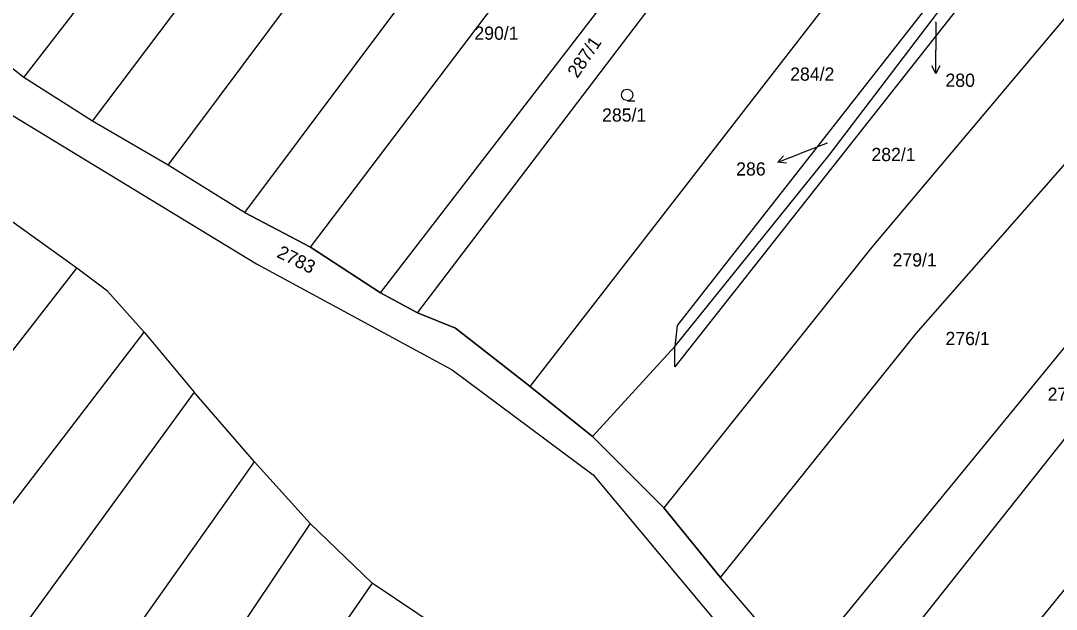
# Model space of a CAD drawing. Extents: x -580630 to -576196, y -1189024 to -1183567.
# Drawn here: x -579205 to -579071.8, y -1185704.7 to -1185628.9 of the extents above; entities that cross this region are included whole.
import ezdxf

# ---------------------------------------------------------------- set-up
doc = ezdxf.new("R2010")
doc.units = 0
for name, color, linetype in [('Vrstva 1', 7, 'Continuous'), ('Vrstva 16', 7, 'Continuous'), ('Vrstva 18', 7, 'Continuous'), ('Vrstva 25', 7, 'Continuous'), ('Vrstva 6', 7, 'Continuous'), ('Vrstva 63', 7, 'Continuous')]:
    doc.layers.add(name, color=color, linetype=linetype)

msp = doc.modelspace()

# ---------------------------------------------------------------- linework, layer by layer
at = {"layer": 'Vrstva 1'}
for p, q in [((-579195.8, -1185641.86), (-579156.95, -1185590.34)), ((-579186.04, -1185647.53), (-579148.06, -1185596.67)), ((-579134.91, -1185598.45), (-579176.22, -1185653.63)), ((-579204.6, -1185636.23), (-579178.89, -1185602.96)), ((-579153.96, -1185666.53), (-579113.81, -1185613.73)), ((-579080.95, -1185617.59), (-579120.53, -1185668.18)), ((-579077.88, -1185619.02), (-579120.84, -1185673.48)), ((-579101, -1185646.24), (-579079.67, -1185618.21)), ((-579167.71, -1185658.11), (-579140.14, -1185621.66)), ((-579158.7, -1185663.98), (-579127.48, -1185623.39)), ((-579067.67, -1185624.98), (-579095.5, -1185658.08)), ((-579139.44, -1185676.04), (-579101.92, -1185627.64)), ((-579204.6, -1185636.23), (-579213.69, -1185629.23)), ((-579089.78, -1185669.22), (-579057.01, -1185631.85)), ((-579195.8, -1185641.86), (-579204.6, -1185636.23)), ((-579043.29, -1185637.51), (-579104.75, -1185712.51)), ((-579208.7, -1185639.59), (-579174.66, -1185660.24)), ((-579186.04, -1185647.53), (-579195.8, -1185641.86)), ((-579120.86, -1185670.89), (-579101, -1185646.24)), ((-579176.22, -1185653.63), (-579186.04, -1185647.53)), ((-579176.22, -1185653.63), (-579167.71, -1185658.11)), ((-579197.79, -1185660.78), (-579206.45, -1185654.57)), ((-579167.71, -1185658.11), (-579158.7, -1185663.98)), ((-579095.5, -1185658.08), (-579122.25, -1185691.65)), ((-579174.66, -1185660.24), (-579149.49, -1185673.87)), ((-579193.86, -1185663.77), (-579197.79, -1185660.78)), ((-579189.12, -1185669.03), (-579193.86, -1185663.77)), ((-579158.7, -1185663.98), (-579153.96, -1185666.53)), ((-579153.96, -1185666.53), (-579149.05, -1185668.52)), ((-579149.05, -1185668.52), (-579139.44, -1185676.04)), ((-579120.53, -1185668.18), (-579120.86, -1185670.89)), ((-579189.12, -1185669.03), (-579182.7, -1185676.74)), ((-579114.98, -1185700.62), (-579089.78, -1185669.22)), ((-579120.86, -1185670.89), (-579131.44, -1185682.48)), ((-579120.84, -1185673.48), (-579120.86, -1185670.89)), ((-579149.49, -1185673.87), (-579131.33, -1185687.39)), ((-579139.44, -1185676.04), (-579131.44, -1185682.48)), ((-579174.94, -1185685.73), (-579182.7, -1185676.74)), ((-579122.25, -1185691.65), (-579131.44, -1185682.48)), ((-579099.79, -1185719.43), (-579070.36, -1185682.39)), ((-579174.94, -1185685.73), (-579167.76, -1185693.67)), ((-579131.33, -1185687.39), (-579099.45, -1185725.59)), ((-579061.52, -1185690.84), (-579090.91, -1185726.96)), ((-579122.25, -1185691.65), (-579114.98, -1185700.62)), ((-579167.76, -1185693.67), (-579159.8, -1185701.35)), ((-579104.75, -1185712.51), (-579114.98, -1185700.62)), ((-579150.91, -1185707.31), (-579159.8, -1185701.35))]:
    msp.add_line(p, q, dxfattribs=at)
at = {"layer": 'Vrstva 16'}
for p, q in [((-579087.25, -1185629.14), (-579087.25, -1185632.75)), ((-579087.249, -1185635.75), (-579087.25, -1185632.75)), ((-579101.25, -1185644.7), (-579104.8, -1185646.08)), ((-579107.596, -1185647.168), (-579104.8, -1185646.08))]:
    msp.add_line(p, q, dxfattribs=at)
for points in [[(-579086.749, -1185634.75), (-579087.249, -1185635.75), (-579087.749, -1185634.75)], [(-579106.482, -1185647.271), (-579107.596, -1185647.168), (-579106.845, -1185646.34)]]:
    msp.add_lwpolyline(points, dxfattribs=at)
at = {"layer": 'Vrstva 25'}
msp.add_lwpolyline([(-579126.97, -1185639.23), (-579127.35, -1185639.13), (-579127.62, -1185638.86), (-579127.72, -1185638.49), (-579127.62, -1185638.12), (-579127.35, -1185637.85), (-579126.98, -1185637.75), (-579126.61, -1185637.85), (-579126.34, -1185638.12), (-579126.24, -1185638.5), (-579126.34, -1185638.88), (-579126.61, -1185639.15), (-579126.99, -1185639.25), (-579125.99, -1185639.25)], dxfattribs=at)
at = {"layer": 'Vrstva 6'}
for p, q in [((-579239.43, -1185714.32), (-579197.79, -1185660.78)), ((-579229.65, -1185721.8), (-579189.12, -1185669.03)), ((-579182.7, -1185676.74), (-579214.14, -1185719.94)), ((-579223.93, -1185754.88), (-579174.94, -1185685.73)), ((-579167.76, -1185693.67), (-579201.53, -1185743.83)), ((-579159.8, -1185701.35), (-579190.6, -1185745.96))]:
    msp.add_line(p, q, dxfattribs=at)
at = {"layer": 'Vrstva 63'}
for p, q in [((-579204.6, -1185636.23), (-579213.69, -1185629.23)), ((-579195.8, -1185641.86), (-579204.6, -1185636.23)), ((-579186.04, -1185647.53), (-579195.8, -1185641.86)), ((-579176.22, -1185653.63), (-579186.04, -1185647.53)), ((-579167.71, -1185658.11), (-579176.22, -1185653.63)), ((-579158.7, -1185663.98), (-579167.71, -1185658.11)), ((-579153.96, -1185666.53), (-579158.7, -1185663.98)), ((-579149.05, -1185668.52), (-579153.96, -1185666.53)), ((-579139.44, -1185676.04), (-579149.05, -1185668.52)), ((-579131.44, -1185682.48), (-579139.44, -1185676.04)), ((-579122.25, -1185691.65), (-579131.44, -1185682.48)), ((-579114.98, -1185700.62), (-579122.25, -1185691.65)), ((-579104.75, -1185712.51), (-579114.98, -1185700.62))]:
    msp.add_line(p, q, dxfattribs=at)

# ---------------------------------------------------------------- texts
at = {"layer": 'Vrstva 16'}
for s, p in [('280', (-579086.013, -1185637.45)), ('286', (-579112.947, -1185648.87))]:
    msp.add_text(s, height=1.7, dxfattribs=at).set_placement(p)
at = {"layer": 'Vrstva 18'}
for s, p in [('290/1', (-579146.636, -1185631.39)), ('284/2', (-579105.997, -1185636.66)), ('285/1', (-579130.202, -1185641.93)), ('282/1', (-579095.539, -1185647.01)), ('279/1', (-579092.819, -1185660.58)), ('276/1', (-579086.009, -1185670.7)), ('275/1', (-579072.866, -1185677.87))]:
    msp.add_text(s, height=1.7, dxfattribs=at).set_placement(p)
for s, height, rotation, p in [('280', 0.1, 50.93595, (-579087.327, -1185629.235)), ('287/1', 1.7, 55.86339, (-579133.385, -1185636.433)), ('286', 0.1, 51.45161, (-579101.325, -1185644.795)), ('2783', 1.7, 333.57603, (-579172.179, -1185659.318))]:
    msp.add_text(s, height=height, rotation=rotation, dxfattribs=at).set_placement(p)

doc.saveas('drawing.dxf')
